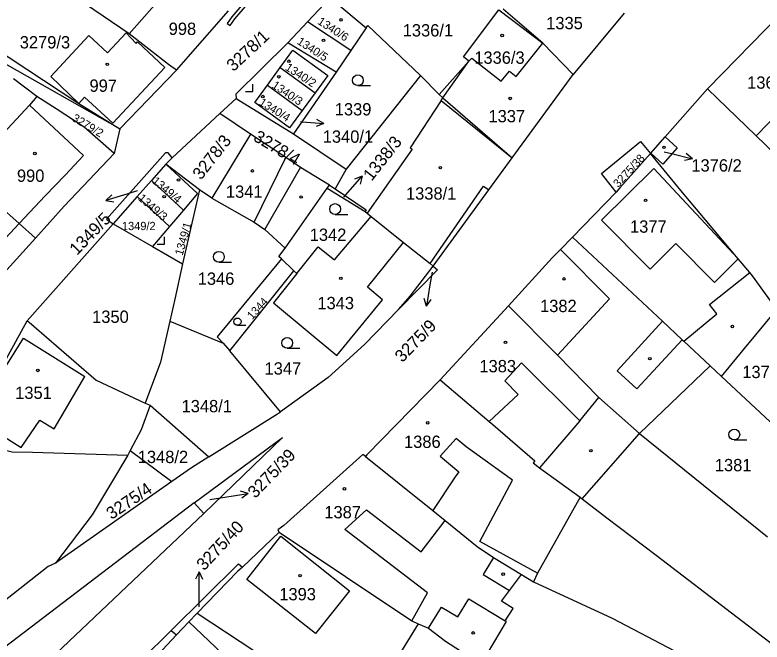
# Model space of a CAD drawing. Extents: x -600849 to -599899, y -1204328 to -1203436.
# Drawn here: x -600187.5 to -600084.4, y -1203689.8 to -1203603.2 of the extents above; entities that cross this region are included whole.
import ezdxf

# ---------------------------------------------------------------- set-up
doc = ezdxf.new("R2010")
doc.units = 0
for name, color, linetype in [('Vrstva 1', 7, 'Continuous'), ('Vrstva 13', 7, 'Continuous'), ('Vrstva 2', 7, 'Continuous'), ('Vrstva 3', 7, 'Continuous'), ('Vrstva 4', 7, 'Continuous'), ('Vrstva 5', 7, 'Continuous'), ('Vrstva 7', 7, 'Continuous')]:
    doc.layers.add(name, color=color, linetype=linetype)

msp = doc.modelspace()

# ---------------------------------------------------------------- linework, layer by layer
at = {"layer": 'Vrstva 1'}
for p, q in [((-600143.47, -1203601.31), (-600139.01, -1203605.01)), ((-600165.19, -1203610.87), (-600158.02, -1203602.67)), ((-600114.6, -1203607.12), (-600120.07, -1203602.44)), ((-600080.62, -1203601.9), (-600091.89, -1203613.45)), ((-600173.01, -1203618.95), (-600200.07, -1203603.69)), ((-600103.38, -1203602.99), (-600110.42, -1203611.48)), ((-600149.8, -1203607.08), (-600147.11, -1203604.19)), ((-600141.13, -1203608.15), (-600147.11, -1203604.19)), ((-600139.01, -1203605.01), (-600138.79, -1203604.68)), ((-600138.79, -1203604.68), (-600131.51, -1203611.62)), ((-600139.01, -1203605.01), (-600141.13, -1203608.15)), ((-600143.14, -1203611.14), (-600149.8, -1203607.08)), ((-600110.42, -1203611.48), (-600114.6, -1203607.12)), ((-600141.13, -1203608.15), (-600143.14, -1203611.14)), ((-600128.95, -1203614.21), (-600124.82, -1203609.64)), ((-600173.01, -1203618.95), (-600165.19, -1203610.87)), ((-600152.63, -1203612.91), (-600150.88, -1203610.51)), ((-600150.88, -1203610.51), (-600146.07, -1203614.01)), ((-600184.49, -1203614.5), (-600187.7, -1203612.05)), ((-600143.14, -1203611.14), (-600149.06, -1203619.65)), ((-600131.51, -1203611.62), (-600141.76, -1203624.52)), ((-600131.51, -1203611.62), (-600128.95, -1203614.21)), ((-600118.83, -1203622.95), (-600110.42, -1203611.48)), ((-600152.63, -1203612.91), (-600147.82, -1203616.41)), ((-600146.07, -1203614.01), (-600147.82, -1203616.41)), ((-600097.74, -1203620.07), (-600091.89, -1203613.45)), ((-600181.79, -1203616.18), (-600184.49, -1203614.5)), ((-600159.2, -1203616.85), (-600156.95, -1203614.77)), ((-600156.95, -1203614.77), (-600149.06, -1203619.65)), ((-600165.8, -1203622.95), (-600159.2, -1203616.85)), ((-600154.96, -1203619.68), (-600159.2, -1203616.85)), ((-600173.01, -1203618.95), (-600173.79, -1203622.38)), ((-600154.96, -1203619.68), (-600160.33, -1203628.53)), ((-600149.06, -1203619.65), (-600141.76, -1203624.52)), ((-600099.72, -1203622.32), (-600097.74, -1203620.07)), ((-600097.74, -1203620.07), (-600096.06, -1203621.6)), ((-600180.71, -1203629.64), (-600173.79, -1203622.38)), ((-600165.8, -1203622.95), (-600166.32, -1203622.28)), ((-600099.76, -1203622.36), (-600099.72, -1203622.32)), ((-600098.06, -1203623.82), (-600099.72, -1203622.32)), ((-600096.06, -1203621.6), (-600098.06, -1203623.82)), ((-600166.68, -1203623.84), (-600165.8, -1203622.95)), ((-600166.68, -1203623.84), (-600168.66, -1203626.08)), ((-600162.01, -1203627.4), (-600166.68, -1203623.84)), ((-600194.54, -1203625.23), (-600186.89, -1203632.05)), ((-600141.76, -1203624.52), (-600143.3, -1203627.26)), ((-600168.66, -1203626.08), (-600170.63, -1203628.32)), ((-600164.22, -1203630.17), (-600168.66, -1203626.08)), ((-600162.01, -1203627.4), (-600164.38, -1203637.6)), ((-600160.33, -1203628.53), (-600162.01, -1203627.4)), ((-600150.21, -1203635.45), (-600144.37, -1203627.17)), ((-600144.37, -1203627.17), (-600144.07, -1203626.75)), ((-600144.37, -1203627.17), (-600139.16, -1203630.38)), ((-600144.07, -1203626.75), (-600143.3, -1203627.26)), ((-600170.63, -1203628.32), (-600173.93, -1203632.06)), ((-600166.16, -1203632.44), (-600170.63, -1203628.32)), ((-600160.33, -1203628.53), (-600154.48, -1203631.86)), ((-600104.51, -1203627.68), (-600110.52, -1203633.9)), ((-600184.67, -1203634.04), (-600180.71, -1203629.64)), ((-600164.22, -1203630.17), (-600166.16, -1203632.44)), ((-600138.31, -1203631.06), (-600133.83, -1203634.63)), ((-600184.67, -1203634.04), (-600186.89, -1203632.05)), ((-600173.93, -1203632.06), (-600185.82, -1203645.47)), ((-600173.93, -1203632.06), (-600168.52, -1203635.2)), ((-600166.16, -1203632.44), (-600168.52, -1203635.2)), ((-600154.48, -1203631.86), (-600153.01, -1203632.85)), ((-600153.01, -1203632.85), (-600150.21, -1203635.45)), ((-600193.38, -1203643.69), (-600184.67, -1203634.04)), ((-600168.52, -1203635.2), (-600164.38, -1203637.6)), ((-600113.31, -1203636.79), (-600119.35, -1203643.38)), ((-600148.98, -1203638.54), (-600150.71, -1203636.91)), ((-600132.92, -1203642.06), (-600129.76, -1203637.91)), ((-600157.84, -1203649.61), (-600148.98, -1203638.54)), ((-600148.98, -1203638.54), (-600148.56, -1203638.94)), ((-600082.33, -1203643.88), (-600085.65, -1203639.25)), ((-600134.52, -1203643.88), (-600132.92, -1203642.06)), ((-600134.52, -1203643.88), (-600139.25, -1203648.73)), ((-600119.35, -1203643.38), (-600128.81, -1203653.62)), ((-600086.78, -1203649.28), (-600082.33, -1203643.88)), ((-600166.11, -1203645.51), (-600167.38, -1203651.16)), ((-600166.11, -1203645.51), (-600158.73, -1203648.54)), ((-600158.73, -1203648.54), (-600157.84, -1203649.61)), ((-600139.25, -1203648.73), (-600144.24, -1203653.31)), ((-600150.83, -1203658.04), (-600157.84, -1203649.61)), ((-600089.96, -1203653.13), (-600086.78, -1203649.28)), ((-600167.38, -1203651.16), (-600169.54, -1203656.81)), ((-600091.51, -1203651.68), (-600101.27, -1203661)), ((-600091.51, -1203651.68), (-600089.96, -1203653.13)), ((-600144.24, -1203653.31), (-600150.83, -1203658.04)), ((-600074.79, -1203667.31), (-600089.96, -1203653.13)), ((-600106.87, -1203656.03), (-600101.27, -1203661)), ((-600168.84, -1203657.12), (-600170.09, -1203660.52)), ((-600169.54, -1203656.81), (-600168.84, -1203657.12)), ((-600168.84, -1203657.12), (-600160.73, -1203664.25)), ((-600170.09, -1203660.52), (-600171.58, -1203663.36)), ((-600109.17, -1203670.02), (-600101.27, -1203661)), ((-600101.27, -1203661), (-600083.6, -1203675.28)), ((-600171.58, -1203663.36), (-600171.92, -1203664)), ((-600171.58, -1203663.36), (-600165.85, -1203667.66)), ((-600165.85, -1203667.66), (-600181.89, -1203678.92)), ((-600109.48, -1203669.82), (-600109.17, -1203670.02)), ((-600162.74, -1203670.57), (-600199.85, -1203698.89)), ((-600161.44, -1203672.08), (-600162.74, -1203670.57)), ((-600195.59, -1203704.46), (-600161.44, -1203672.08)), ((-600151.04, -1203674.64), (-600156.1, -1203679.45)), ((-600117.56, -1203680.49), (-600115.9, -1203681.5)), ((-600172.14, -1203694.31), (-600165.95, -1203688.2)), ((-600165.95, -1203688.2), (-600165.19, -1203688.8)), ((-600165.19, -1203688.8), (-600169.33, -1203693.21))]:
    msp.add_line(p, q, dxfattribs=at)
for points in [[(-600165.19, -1203610.87), (-600166.28, -1203610.07), (-600171.71, -1203605.84), (-600183.79, -1203597.62)], [(-600147.11, -1203604.19), (-600144.02, -1203600.86), (-600143.47, -1203601.31)], [(-600124.82, -1203609.64), (-600125.58, -1203609.03), (-600120.68, -1203602.55), (-600114.6, -1203607.12)], [(-600190.77, -1203607.52), (-600178.68, -1203615.47), (-600173.01, -1203618.95)], [(-600149.8, -1203607.08), (-600157.01, -1203614.18), (-600156.95, -1203614.77)], [(-600124.82, -1203609.64), (-600124.42, -1203609.2), (-600120.35, -1203612.36), (-600119.21, -1203611.02), (-600118.32, -1203611.72), (-600114.6, -1203607.12)], [(-600150.88, -1203610.51), (-600149.13, -1203608.1), (-600144.32, -1203611.6), (-600146.07, -1203614.01)], [(-600147.82, -1203616.41), (-600149.57, -1203618.82), (-600154.38, -1203615.32), (-600152.63, -1203612.91)], [(-600091.89, -1203613.45), (-600085.17, -1203619.93), (-600064.25, -1203640.1)], [(-600184.49, -1203614.5), (-600185.47, -1203615.68), (-600189.12, -1203619.59), (-600190.8, -1203618.05), (-600193.34, -1203620.79), (-600191.8, -1203622.46), (-600194.54, -1203625.23)], [(-600128.95, -1203614.21), (-600128.41, -1203614.67), (-600118.83, -1203622.95)], [(-600173.79, -1203622.38), (-600177.92, -1203618.73), (-600181.79, -1203616.18)], [(-600144.07, -1203626.75), (-600148.08, -1203624.29), (-600150.12, -1203622.92), (-600154.96, -1203619.68)], [(-600104.51, -1203627.68), (-600106.53, -1203625.11), (-600101.11, -1203620.71), (-600099.76, -1203622.36)], [(-600166.32, -1203622.28), (-600166.72, -1203622.27), (-600174.84, -1203631.42), (-600173.93, -1203632.06)], [(-600099.76, -1203622.36), (-600103.97, -1203627.12), (-600104.51, -1203627.68)], [(-600085.65, -1203639.25), (-600086.02, -1203638.81), (-600087.64, -1203636.89), (-600095.55, -1203627.47), (-600099.76, -1203622.36)], [(-600129.76, -1203637.91), (-600122.06, -1203627.37), (-600118.83, -1203622.95)], [(-600166.68, -1203623.84), (-600162.28, -1203627.9), (-600164.22, -1203630.17)], [(-600186.89, -1203632.05), (-600195.64, -1203641.37), (-600202.99, -1203634.6), (-600194.54, -1203625.23)], [(-600143.3, -1203627.26), (-600138.99, -1203630.12), (-600139.16, -1203630.38)], [(-600139.16, -1203630.38), (-600138.88, -1203630.6), (-600138.31, -1203631.06)], [(-600148.56, -1203638.94), (-600145.65, -1203635.27), (-600143.4, -1203637.06), (-600138.31, -1203631.06)], [(-600148.56, -1203638.94), (-600151.79, -1203642.99), (-600143.07, -1203650.23), (-600136.77, -1203642.56), (-600138.82, -1203640.83), (-600133.83, -1203634.63)], [(-600133.83, -1203634.63), (-600130.17, -1203637.56), (-600129.76, -1203637.91)], [(-600110.52, -1203633.9), (-600112.17, -1203635.61), (-600113.31, -1203636.79)], [(-600110.52, -1203633.9), (-600098.09, -1203645.52), (-600095.36, -1203648.07), (-600095.15, -1203648.27), (-600091.51, -1203651.68)], [(-600150.71, -1203636.91), (-600151.07, -1203636.57), (-600150.21, -1203635.45)], [(-600164.38, -1203637.6), (-600165.43, -1203642.49), (-600166.11, -1203645.51)], [(-600150.71, -1203636.91), (-600159.57, -1203647.66), (-600158.73, -1203648.54)], [(-600129.76, -1203637.91), (-600129.17, -1203638.41), (-600134.52, -1203643.88)], [(-600119.35, -1203643.38), (-600112.6, -1203650.22), (-600106.87, -1203656.03)], [(-600194.85, -1203661.79), (-600193.19, -1203658.79), (-600185.82, -1203645.47)], [(-600185.82, -1203645.47), (-600185.53, -1203645.67), (-600176.3, -1203653.67), (-600169.54, -1203656.81)], [(-600128.81, -1203653.62), (-600138.93, -1203663.95), (-600139.09, -1203664.18)], [(-600128.81, -1203653.62), (-600122.01, -1203659.38), (-600121.53, -1203659.79), (-600115.7, -1203664.78), (-600115.96, -1203665.06)], [(-600160.73, -1203664.25), (-600151.26, -1203658.31), (-600150.83, -1203658.04)], [(-600162.74, -1203670.57), (-600150.57, -1203661.58), (-600161.44, -1203672.08)], [(-600194.85, -1203661.79), (-600187.88, -1203663.53), (-600185.06, -1203663.61), (-600171.92, -1203664)], [(-600171.92, -1203664), (-600176.84, -1203672.24), (-600181.89, -1203678.92)], [(-600160.73, -1203664.25), (-600163.13, -1203665.75), (-600165.85, -1203667.66)], [(-600139.09, -1203664.18), (-600139.46, -1203663.9), (-600150.38, -1203673.74), (-600151.22, -1203674.34), (-600151.04, -1203674.64)], [(-600139.09, -1203664.18), (-600129.82, -1203671.66), (-600128.12, -1203673.04), (-600123.67, -1203676.63), (-600121.42, -1203678.14), (-600117.56, -1203680.49)], [(-600115.96, -1203665.06), (-600115.09, -1203665.76), (-600109.48, -1203669.82)], [(-600109.48, -1203669.82), (-600115.36, -1203680.31), (-600115.9, -1203681.5)], [(-600109.17, -1203670.02), (-600105.76, -1203672.66), (-600098.98, -1203677.83), (-600059.33, -1203708.12), (-599980.74, -1203771.13)], [(-600151.04, -1203674.64), (-600132.68, -1203686.89), (-600131.82, -1203687.3)], [(-600181.89, -1203678.92), (-600182.92, -1203679.39), (-600190.78, -1203685.56), (-600211.25, -1203701.33), (-600215.29, -1203698.75)], [(-600165.95, -1203688.2), (-600156.65, -1203679.03), (-600156.1, -1203679.45)], [(-600156.1, -1203679.45), (-600156.78, -1203680.09), (-600162.34, -1203685.81)], [(-600123.14, -1203692.86), (-600119.63, -1203686.98), (-600119.8, -1203686.88), (-600118.7, -1203685.16), (-600120.3, -1203684.16), (-600119.21, -1203682.7), (-600117.56, -1203680.49)], [(-600115.9, -1203681.5), (-600105.03, -1203686.53), (-600095.47, -1203691.55), (-600090.67, -1203694.57)], [(-600162.34, -1203685.81), (-600163.51, -1203687.01), (-600165.19, -1203688.8)], [(-600162.34, -1203685.81), (-600150.47, -1203693.63), (-600146.12, -1203696.49)], [(-600131.82, -1203687.3), (-600136.37, -1203694.72), (-600135.85, -1203695.07), (-600139.25, -1203701.01)], [(-600131.82, -1203687.3), (-600130.38, -1203687.89), (-600128.06, -1203689.67), (-600123.14, -1203692.86)]]:
    msp.add_lwpolyline(points, dxfattribs=at)
at = {"layer": 'Vrstva 13'}
msp.add_lwpolyline([(-600156.14, -1203600.47), (-600156.46, -1203600.85), (-600155.94, -1203601.25), (-600155.91, -1203601.57), (-600157.56, -1203603.49), (-600158.19, -1203604.43), (-600157.77, -1203604.71), (-600157.16, -1203603.79), (-600155.39, -1203601.73), (-600155.42, -1203601.4), (-600155.22, -1203601.43), (-600154.34, -1203600.84), (-600153.56, -1203599.88), (-600153.94, -1203599.56), (-600154.68, -1203600.46), (-600155.34, -1203600.91), (-600155.6, -1203600.88)], close=True, dxfattribs=at)
at = {"layer": 'Vrstva 3'}
for p, q in [((-600154.65, -1203613.8), (-600154.65, -1203612.8)), ((-600140.15, -1203613), (-600138.4, -1203613)), ((-600155.65, -1203613.8), (-600154.65, -1203613.8)), ((-600143.29, -1203630.79), (-600141.54, -1203630.79)), ((-600166.84, -1203634.86), (-600166.84, -1203633.86)), ((-600167.84, -1203634.86), (-600166.84, -1203634.86)), ((-600159.34, -1203637.38), (-600157.59, -1203637.38)), ((-600156.78, -1203646.08), (-600155.6, -1203646.08)), ((-600149.91, -1203649.26), (-600148.16, -1203649.26)), ((-600088.19, -1203661.91), (-600086.44, -1203661.91))]:
    msp.add_line(p, q, dxfattribs=at)
for centre, radius in [((-600140.15, -1203612.25), 0.75), ((-600143.29, -1203630.04), 0.75), ((-600159.34, -1203636.63), 0.75), ((-600156.78, -1203645.58), 0.502), ((-600149.91, -1203648.51), 0.75), ((-600088.19, -1203661.16), 0.75)]:
    msp.add_circle(centre, radius, dxfattribs=at)
at = {"layer": 'Vrstva 4'}
for p, q in [((-600167.88, -1203601.48), (-600171.71, -1203605.84)), ((-600174.74, -1203608.49), (-600172.14, -1203605.73)), ((-600172.14, -1203605.73), (-600170.75, -1203607.16)), ((-600182.55, -1203611.75), (-600177.28, -1203606.09)), ((-600177.28, -1203606.09), (-600174.74, -1203608.49)), ((-600170.75, -1203607.16), (-600170.59, -1203606.97)), ((-600170.59, -1203606.97), (-600166.82, -1203610.49)), ((-600085.17, -1203619.93), (-600074.17, -1203608.57)), ((-600128.41, -1203614.67), (-600124.82, -1203609.64)), ((-600174, -1203618.19), (-600166.82, -1203610.49)), ((-600178.68, -1203615.47), (-600182.55, -1203611.75)), ((-600177.91, -1203614.58), (-600178.68, -1203615.47)), ((-600174, -1203618.19), (-600177.91, -1203614.58)), ((-600128.67, -1203615.03), (-600132.93, -1203621.56)), ((-600128.67, -1203615.03), (-600128.41, -1203614.67)), ((-600128.67, -1203615.03), (-600118.83, -1203622.95)), ((-600185.47, -1203615.68), (-600178.01, -1203622.62)), ((-600132.67, -1203621.76), (-600138.88, -1203630.6)), ((-600132.93, -1203621.56), (-600132.67, -1203621.76)), ((-600180.55, -1203625.34), (-600178.01, -1203622.62)), ((-600154.48, -1203631.86), (-600150.12, -1203622.92)), ((-600153.01, -1203632.85), (-600148.08, -1203624.29)), ((-600106.5, -1203631.57), (-600099.3, -1203624.43)), ((-600087.64, -1203636.89), (-600099.3, -1203624.43)), ((-600183.3, -1203628.22), (-600180.55, -1203625.34)), ((-600130.17, -1203637.56), (-600122.79, -1203626.86)), ((-600122.79, -1203626.86), (-600122.06, -1203627.37)), ((-600186.89, -1203632.05), (-600183.3, -1203628.22)), ((-600106.5, -1203631.57), (-600099.82, -1203638.31)), ((-600099.82, -1203638.31), (-600096.26, -1203634.78)), ((-600096.26, -1203634.78), (-600090.93, -1203640.16)), ((-600112.17, -1203635.61), (-600105.4, -1203642.45)), ((-600090.93, -1203640.16), (-600087.64, -1203636.89)), ((-600091.62, -1203643.21), (-600086.02, -1203638.81)), ((-600105.4, -1203642.45), (-600112.6, -1203650.22)), ((-600090.59, -1203644.51), (-600091.62, -1203643.21)), ((-600095.15, -1203648.27), (-600090.59, -1203644.51)), ((-600098.09, -1203645.52), (-600104.34, -1203652.37)), ((-600190.78, -1203654.96), (-600186.31, -1203647.85)), ((-600186.31, -1203647.85), (-600177.83, -1203653.15)), ((-600101.66, -1203654.84), (-600095.36, -1203648.07)), ((-600119.86, -1203653.76), (-600117.55, -1203651.26)), ((-600117.55, -1203651.26), (-600109.5, -1203659.26)), ((-600182.09, -1203660.38), (-600177.83, -1203653.15)), ((-600104.34, -1203652.37), (-600101.66, -1203654.84)), ((-600118.02, -1203655.62), (-600119.86, -1203653.76)), ((-600122.01, -1203659.38), (-600118.02, -1203655.62)), ((-600109.5, -1203659.26), (-600106.87, -1203656.03)), ((-600193.19, -1203658.79), (-600186.64, -1203662.95)), ((-600186.64, -1203662.95), (-600184.06, -1203659.17)), ((-600184.06, -1203659.17), (-600182.09, -1203660.38)), ((-600109.5, -1203659.26), (-600115.09, -1203665.76)), ((-600126.59, -1203661.73), (-600128.78, -1203664.17)), ((-600125.19, -1203662.88), (-600126.59, -1203661.73)), ((-600118.82, -1203667.44), (-600125.19, -1203662.88)), ((-600128.78, -1203664.17), (-600126.2, -1203666.31)), ((-600126.2, -1203666.31), (-600126.74, -1203667)), ((-600126.74, -1203667), (-600129.82, -1203671.66)), ((-600123.3, -1203675.93), (-600118.82, -1203667.44)), ((-600141.94, -1203674.28), (-600138.94, -1203671.57)), ((-600138.94, -1203671.57), (-600131.41, -1203677.34)), ((-600131.41, -1203677.34), (-600128.12, -1203673.04)), ((-600130.54, -1203683.01), (-600141.94, -1203674.28)), ((-600155.47, -1203681.16), (-600150.81, -1203675.2)), ((-600150.81, -1203675.2), (-600141.32, -1203682.73)), ((-600115.36, -1203680.31), (-600123.3, -1203675.93)), ((-600121.42, -1203678.14), (-600122.85, -1203680.49)), ((-600145.99, -1203688.65), (-600155.47, -1203681.16)), ((-600122.85, -1203680.49), (-600119.21, -1203682.7)), ((-600141.32, -1203682.73), (-600145.99, -1203688.65)), ((-600132.68, -1203686.89), (-600130.54, -1203683.01)), ((-600126.37, -1203686.34), (-600124.85, -1203683.83)), ((-600124.85, -1203683.83), (-600119.8, -1203686.88)), ((-600130.38, -1203687.89), (-600128.62, -1203684.98)), ((-600128.62, -1203684.98), (-600126.37, -1203686.34)), ((-600155.44, -1203694.64), (-600163.51, -1203687.01))]:
    msp.add_line(p, q, dxfattribs=at)
at = {"layer": 'Vrstva 5'}
for centre in [(-600142.48, -1203603.91), (-600120.23, -1203606.08), (-600144.89, -1203606.75), (-600174.75, -1203610.06), (-600149.67, -1203609.63), (-600151.07, -1203611.77), (-600153.28, -1203614.51), (-600119.12, -1203614.76), (-600097.88, -1203621.51), (-600184.74, -1203622.36), (-600128.76, -1203624.32), (-600154.72, -1203624.77), (-600164.92, -1203626.03), (-600166.89, -1203628.33), (-600147.99, -1203628.37), (-600100.43, -1203628.83), (-600142.51, -1203639.6), (-600111.69, -1203639.68), (-600088.45, -1203646.25), (-600119.77, -1203648.44), (-600099.85, -1203650.69), (-600184.34, -1203652.31), (-600130.51, -1203659.54), (-600107.98, -1203663.38), (-600142.01, -1203668.66), (-600148.13, -1203680.65), (-600120.09, -1203680.44), (-600124.24, -1203688.55)]:
    msp.add_circle(centre, 0.175, dxfattribs=at)
at = {"layer": 'Vrstva 7'}
for p, q in [((-600148.08, -1203617.96), (-600147.86, -1203617.98)), ((-600147.86, -1203617.98), (-600144.87, -1203618.24)), ((-600144.87, -1203618.24), (-600145.91, -1203618.65)), ((-600144.87, -1203618.24), (-600145.82, -1203617.66)), ((-600097.87, -1203622.14), (-600096.87, -1203622.38)), ((-600096.87, -1203622.38), (-600093.96, -1203623.11)), ((-600093.96, -1203623.11), (-600094.81, -1203622.38)), ((-600093.96, -1203623.11), (-600095.05, -1203623.35)), ((-600141.53, -1203627.76), (-600139.56, -1203625.5)), ((-600139.56, -1203625.5), (-600140.6, -1203625.92)), ((-600139.56, -1203625.5), (-600139.84, -1203626.58)), ((-600170.61, -1203627.52), (-600172.06, -1203627.97)), ((-600172.06, -1203627.97), (-600174.93, -1203628.85)), ((-600174.93, -1203628.85), (-600174.12, -1203628.08)), ((-600142.07, -1203628.39), (-600141.53, -1203627.76)), ((-600174.93, -1203628.85), (-600173.83, -1203629.03)), ((-600129.91, -1203638.75), (-600130.2, -1203640.49)), ((-600130.2, -1203640.49), (-600130.67, -1203643.45)), ((-600130.67, -1203643.45), (-600131.01, -1203642.39)), ((-600130.67, -1203643.45), (-600130.02, -1203642.54)), ((-600160.57, -1203670.14), (-600158.24, -1203669.78)), ((-600158.24, -1203669.78), (-600155.28, -1203669.31)), ((-600155.28, -1203669.31), (-600156.34, -1203668.97)), ((-600155.28, -1203669.31), (-600156.19, -1203669.96)), ((-600162.08, -1203680.11), (-600162.58, -1203681.11)), ((-600162.08, -1203683.11), (-600162.08, -1203680.11)), ((-600162.08, -1203680.11), (-600161.58, -1203681.11)), ((-600162.08, -1203684.97), (-600162.08, -1203683.11))]:
    msp.add_line(p, q, dxfattribs=at)

# ---------------------------------------------------------------- texts
at = {"layer": 'Vrstva 2'}
for s, height, rotation, p in [('1340/6', 1.14, 327, (-600145.82, -1203604.4)), ('3278/1', 1.7, 43, (-600157.33, -1203611.14)), ('1340/5', 1.14, 327, (-600148.65, -1203607.16)), ('1340/2', 1.14, 327, (-600150.29, -1203610.75)), ('1340/3', 1.14, 326, (-600152.12, -1203613.19)), ('1340/4', 1.14, 328, (-600153.9, -1203615.57)), ('3279/2', 1.14, 329, (-600179.71, -1203617.78)), ('3278/4', 1.7, 329, (-600154.71, -1203620.5)), ('3278/3', 1.7, 52, (-600161.8, -1203626.11)), ('1338/3', 1.7, 52, (-600138.25, -1203626.27)), ('3275/38', 1.14, 47, (-600104.2, -1203627.14)), ('1349/4', 1.14, 320, (-600168.66, -1203626.32)), ('1349/3', 1.14, 319, (-600170.58, -1203628.68)), ('1349/5', 1.7, 46, (-600178.93, -1203636.51)), ('1349/1', 1.14, 74, (-600164.36, -1203636.53)), ('1344', 1.14, 47, (-600154.75, -1203645.38)), ('3275/9', 1.7, 46, (-600134.01, -1203651.3)), ('3275/39', 1.7, 46, (-600154.32, -1203670.06)), ('3275/4', 1.7, 34, (-600174.16, -1203672.97)), ('3275/40', 1.7, 47, (-600161.37, -1203680.05))]:
    msp.add_text(s, height=height, rotation=rotation, dxfattribs=at).set_placement(p)
for s, height, p in [('1335', 1.7, (-600114.15, -1203605.21)), ('998', 1.7, (-600166.27, -1203606)), ('1336/1', 1.7, (-600133.96, -1203606.21)), ('3279/3', 1.7, (-600186.83, -1203607.86)), ('1336/3', 1.7, (-600124.08, -1203609.98)), ('997', 1.7, (-600177.2, -1203613.85)), ('1369', 1.7, (-600086.41, -1203613.42)), ('1339', 1.7, (-600143.34, -1203617.11)), ('1337', 1.7, (-600122.12, -1203618.06)), ('1340/1', 1.7, (-600145, -1203620.88)), ('1376/2', 1.7, (-600094.11, -1203624.86)), ('990', 1.7, (-600187.22, -1203626.28)), ('1341', 1.7, (-600158.37, -1203628.48)), ('1338/1', 1.7, (-600133.51, -1203628.73)), ('1377', 1.7, (-600102.58, -1203633.3)), ('1349/2', 1.139, (-600172.73, -1203632.94)), ('1342', 1.7, (-600146.8, -1203634.43)), ('1346', 1.7, (-600162.26, -1203640.49)), ('1343', 1.7, (-600145.74, -1203643.86)), ('1382', 1.7, (-600115, -1203644.26)), ('1350', 1.7, (-600176.84, -1203645.75)), ('1347', 1.7, (-600153.04, -1203652.89)), ('1383', 1.7, (-600123.37, -1203652.57)), ('1378/2', 1.7, (-600087.08, -1203653.37)), ('1351', 1.7, (-600187.46, -1203656.25)), ('1348/1', 1.7, (-600164.49, -1203658.09)), ('1386', 1.7, (-600133.78, -1203663.01)), ('1348/2', 1.7, (-600170.54, -1203665.1)), ('1381', 1.7, (-600090.87, -1203666.23)), ('1387', 1.7, (-600144.78, -1203672.73)), ('1393', 1.7, (-600151, -1203684.05))]:
    msp.add_text(s, height=height, dxfattribs=at).set_placement(p)

doc.saveas('drawing.dxf')
